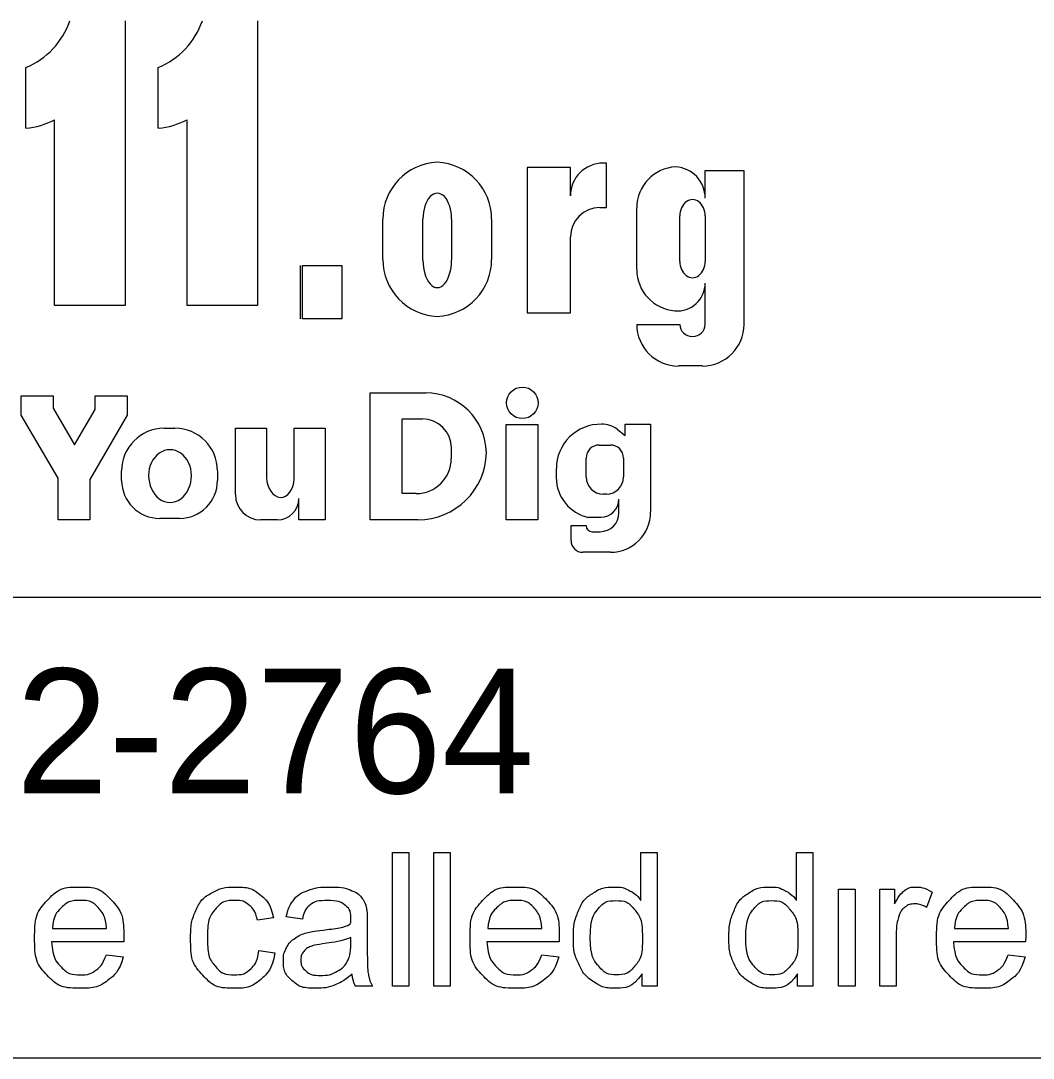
# Model space of a CAD drawing. Extents: x -10.1 to 68, y -9.5 to 29.2.
# Drawn here: x 5.431 to 6.57, y 2.143 to 3.309 of the extents above; entities that cross this region are included whole.
import ezdxf

# ---------------------------------------------------------------- set-up
doc = ezdxf.new("R2010")
doc.units = 0
doc.layers.add('SH_Data', color=7, linetype='Continuous')
doc.layers.add('SH_Text', color=7, linetype='Continuous')

msp = doc.modelspace()

# ---------------------------------------------------------------- linework, layer by layer
at = {"layer": 'SH_Data'}
for p, q in [((7.2275, 2.6607), (2.9775, 2.6607)), ((7.2275, 2.1428), (2.9775, 2.1428))]:
    msp.add_line(p, q, dxfattribs=at)
at = {"layer": 'SH_Text'}
for p, q in [((5.5487, 3.3087), (5.5487, 2.9887)), ((5.6975, 3.3087), (5.6975, 2.9887)), ((5.4371, 3.188), (5.4371, 3.2562)), ((5.5859, 3.188), (5.5859, 3.2562)), ((5.4694, 2.9887), (5.4694, 3.1973)), ((5.6182, 2.9887), (5.6182, 3.1973)), ((6.09, 3.1487), (6.086, 3.1487)), ((6.09, 3.0989), (6.09, 3.1487)), ((6.0493, 3.1436), (6.0005, 3.1436)), ((6.0005, 3.1436), (6.0005, 2.9806)), ((6.0493, 3.112), (6.0493, 3.1436)), ((6.2009, 3.1094), (6.2009, 3.1404)), ((6.2009, 3.1404), (6.2444, 3.1404)), ((6.2444, 3.1404), (6.2444, 2.9675)), ((6.0823, 3.0989), (6.09, 3.0989)), ((6.1239, 3.029), (6.1239, 3.0986)), ((5.8385, 3.0404), (5.8385, 3.0858)), ((5.8835, 3.0396), (5.8835, 3.0858)), ((5.9157, 3.0858), (5.9157, 3.0396)), ((5.9606, 3.0858), (5.9606, 3.0404)), ((6.1723, 3.0383), (6.1723, 3.0893)), ((6.2009, 3.0893), (6.2009, 3.0383)), ((6.0493, 2.9806), (6.0493, 3.0659)), ((5.7456, 3.0337), (5.7456, 2.9737)), ((6.2009, 2.9675), (6.2009, 3.0139)), ((5.5487, 2.9887), (5.4694, 2.9887)), ((5.6975, 2.9887), (5.6182, 2.9887)), ((6.0005, 2.9806), (6.0493, 2.9806)), ((6.1239, 2.9675), (6.1723, 2.9675)), ((6.1977, 2.9208), (6.1707, 2.9208)), ((5.4319, 2.887), (5.4677, 2.887)), ((5.4319, 2.8655), (5.4319, 2.887)), ((5.4677, 2.887), (5.4677, 2.8734)), ((5.5151, 2.8719), (5.5151, 2.887)), ((5.5151, 2.887), (5.5509, 2.887)), ((5.5509, 2.887), (5.5509, 2.8655)), ((5.8243, 2.8906), (5.8866, 2.8906)), ((5.8243, 2.7478), (5.8243, 2.8906)), ((5.4677, 2.8734), (5.4918, 2.832)), ((5.4918, 2.832), (5.5151, 2.8719)), ((5.4732, 2.7946), (5.4319, 2.8655)), ((5.5509, 2.8655), (5.5088, 2.7932)), ((5.8603, 2.7773), (5.8603, 2.8613)), ((5.8603, 2.8613), (5.8828, 2.8613)), ((5.5925, 2.8508), (5.6047, 2.8508)), ((5.6727, 2.8508), (5.7075, 2.8508)), ((5.6727, 2.7762), (5.6727, 2.8508)), ((5.7075, 2.8508), (5.7075, 2.7954)), ((5.7388, 2.7938), (5.7388, 2.8508)), ((5.7388, 2.8508), (5.7736, 2.8508)), ((5.7736, 2.8508), (5.7736, 2.7478)), ((5.977, 2.8549), (6.0126, 2.8549)), ((5.977, 2.7478), (5.977, 2.8549)), ((6.0126, 2.8549), (6.0126, 2.7478)), ((6.1021, 2.8493), (6.1107, 2.8427)), ((6.1107, 2.8553), (6.1395, 2.8553)), ((6.1107, 2.8427), (6.1107, 2.8553)), ((6.1107, 2.8553), (6.1395, 2.8553)), ((6.1395, 2.8553), (6.1395, 2.7567)), ((5.9154, 2.8286), (5.9154, 2.8168)), ((6.0816, 2.8319), (6.0944, 2.8319)), ((6.067, 2.7961), (6.067, 2.8173)), ((6.109, 2.8173), (6.109, 2.7961)), ((5.5447, 2.7922), (5.5447, 2.8029)), ((5.6525, 2.8029), (5.6525, 2.7922)), ((6.0335, 2.7953), (6.0335, 2.8054)), ((5.4732, 2.7478), (5.4732, 2.7946)), ((5.5088, 2.7932), (5.5088, 2.7478)), ((5.8759, 2.7773), (5.8603, 2.7773)), ((6.0897, 2.7768), (6.0863, 2.7768)), ((5.7439, 2.7478), (5.7439, 2.7719)), ((6.1039, 2.7557), (6.1039, 2.7711)), ((5.5088, 2.7478), (5.4732, 2.7478)), ((5.6097, 2.7494), (5.5875, 2.7494)), ((5.7199, 2.7478), (5.7011, 2.7478)), ((5.7736, 2.7478), (5.7439, 2.7478)), ((5.8779, 2.7478), (5.8243, 2.7478)), ((6.0126, 2.7478), (5.977, 2.7478)), ((6.05, 2.7245), (6.05, 2.7415)), ((6.05, 2.7415), (6.067, 2.7415)), ((6.0835, 2.7506), (6.0698, 2.7506)), ((6.0738, 2.7345), (6.0827, 2.7345)), ((6.0942, 2.7114), (6.0631, 2.7114))]:
    msp.add_line(p, q, dxfattribs=at)
msp.add_lwpolyline([(5.748, 3.0337), (5.7921, 3.0337), (5.7921, 2.9737), (5.748, 2.9737)], close=True, dxfattribs=at)
for points in [[(5.8491, 2.2239), (5.8491, 2.3741), (5.8675, 2.3741), (5.8675, 2.2239), (5.8491, 2.2239)], [(5.8956, 2.2239), (5.8956, 2.3741), (5.9141, 2.3741), (5.9141, 2.2239), (5.8956, 2.2239)], [(6.1285, 2.3202), (6.1285, 2.3741), (6.1469, 2.3741), (6.1469, 2.2239), (6.1299, 2.2239)], [(6.3034, 2.3202), (6.3034, 2.3741), (6.3218, 2.3741), (6.3218, 2.2239), (6.3048, 2.2239)], [(6.3509, 2.2239), (6.3509, 2.3328), (6.3693, 2.3328), (6.3693, 2.2239), (6.3509, 2.2239)], [(6.3971, 2.2239), (6.3971, 2.3328), (6.4137, 2.3328), (6.4137, 2.3163)], [(6.4562, 2.3293), (6.4497, 2.3122)], [(5.7154, 2.3007), (5.6974, 2.298)], [(5.7479, 2.2992), (5.7298, 2.3016)], [(5.4669, 2.2887), (5.5277, 2.2887)], [(5.8209, 2.2941), (5.8209, 2.2695)], [(5.9565, 2.2887), (6.0173, 2.2887)], [(6.481, 2.2887), (6.5418, 2.2887)], [(5.547, 2.2736), (5.4659, 2.2736)], [(5.8023, 2.2718), (5.8024, 2.2785)], [(6.0366, 2.2736), (5.9555, 2.2736)], [(6.4155, 2.2809), (6.4155, 2.2239), (6.3971, 2.2239)], [(6.5611, 2.2736), (6.48, 2.2736)], [(5.699, 2.2638), (5.7171, 2.2613)], [(5.5275, 2.2591), (5.5465, 2.2567)], [(6.0171, 2.2591), (6.0361, 2.2567)], [(6.5416, 2.2591), (6.5606, 2.2567)], [(6.1299, 2.2239), (6.1299, 2.2376)], [(6.3048, 2.2239), (6.3048, 2.2376)], [(5.8267, 2.2239), (5.8075, 2.2239)]]:
    msp.add_lwpolyline(points, dxfattribs=at)
msp.add_circle((5.9952, 2.8793), 0.0177, dxfattribs=at)
for centre, radius, start, end in [((5.4031, 3.3379), 0.0885, 292.5572, 340.7355), ((5.552, 3.3379), 0.0885, 292.5572, 340.7355), ((5.4291, 3.2761), 0.0885, 275.1733, 297.0931), ((5.5779, 3.2761), 0.0885, 275.1733, 297.0931), ((5.9024, 3.0858), 0.064, 92.5886, 180), ((5.8967, 3.0858), 0.064, 0, 87.4114), ((6.086, 3.112), 0.0367, 90, 180), ((6.1698, 3.0986), 0.0459, 92.6865, 180), ((6.1658, 3.1094), 0.0351, 0, 86.9262), ((6.0823, 3.0659), 0.033, 90, 180), ((5.9024, 3.0404), 0.064, 180, 267.4114), ((5.8967, 3.0404), 0.064, 272.5886, 0), ((6.1702, 3.029), 0.0463, 180, 265.7132), ((6.1696, 3.0139), 0.0313, 264.7825, 0), ((6.1707, 2.9675), 0.0468, 180, 270), ((6.1977, 2.9675), 0.0468, 270, 0), ((5.8866, 2.8223), 0.0682, 0.9944, 90), ((5.8828, 2.8286), 0.0327, 0, 90), ((5.5925, 2.8029), 0.0478, 90, 180), ((5.6047, 2.8029), 0.0478, 0, 90), ((6.0834, 2.8054), 0.0499, 89.0934, 180), ((6.0848, 2.827), 0.0283, 52.1415, 91.2046), ((5.8779, 2.8248), 0.0769, 270, 359.0635), ((6.0816, 2.8173), 0.0146, 90, 180), ((6.0944, 2.8173), 0.0146, 0, 90), ((5.8759, 2.8168), 0.0395, 270, 0), ((5.5875, 2.7922), 0.0428, 180, 270), ((5.6097, 2.7922), 0.0428, 270, 0), ((6.0791, 2.7953), 0.0457, 180, 258.2203), ((6.0863, 2.7961), 0.0193, 180, 270), ((6.0897, 2.7961), 0.0193, 270, 0), ((5.7011, 2.7762), 0.0284, 180, 270), ((5.7199, 2.7719), 0.024, 270, 0), ((6.0835, 2.771), 0.0203, 270, 0), ((6.0827, 2.7557), 0.0212, 270, 0), ((6.0942, 2.7567), 0.0453, 270, 0), ((6.0738, 2.7413), 0.00682, 180, 270), ((6.0631, 2.7245), 0.0131, 180, 270)]:
    msp.add_arc(centre, radius, start, end, dxfattribs=at)
for centre, major_axis, ratio, start_param, end_param in [((5.8996, 3.0858), (0, 0.0291), 0.553236, 4.712389, 7.853982), ((6.1866, 3.0893), (0, 0.0184), 0.777179, 4.712389, 7.853982), ((5.8996, 3.0396), (0, 0.0308), 0.522014, 1.570796, 4.712389), ((6.1866, 3.0383), (0, 0.0184), 0.777179, 1.570796, 4.712389), ((6.1866, 2.9675), (0.0143, 0), 0.959012, 3.141593, 6.283185), ((5.5991, 2.7976), (0, 0.029), 0.832186, 4.712389, 7.853982), ((5.5991, 2.7976), (0, 0.0302), 0.797287, 1.570796, 4.712389), ((5.7231, 2.7962), (-0.0011, 0.0231), 0.679042, 1.570796, 4.575961)]:
    msp.add_ellipse(centre, major_axis=major_axis, ratio=ratio, start_param=start_param, end_param=end_param, dxfattribs=at)
for points, degree in [([(5.5465, 2.2567), (5.542, 2.24), (5.5298, 2.2307), (5.5177, 2.2215), (5.4987, 2.2215), (5.4749, 2.2215), (5.4609, 2.2362), (5.4469, 2.2509), (5.4469, 2.2774), (5.4469, 2.3049), (5.461, 2.32), (5.4752, 2.3352), (5.4977, 2.3352), (5.5195, 2.3352), (5.5333, 2.3203), (5.5471, 2.3055), (5.5471, 2.2785), (5.5471, 2.2769), (5.547, 2.2736)], 3), ([(5.7171, 2.2613), (5.7141, 2.2427), (5.7019, 2.2321), (5.6896, 2.2215), (5.6718, 2.2215), (5.6495, 2.2215), (5.6359, 2.2361), (5.6223, 2.2507), (5.6223, 2.2779), (5.6223, 2.2955), (5.6282, 2.3088), (5.634, 2.322), (5.646, 2.3286), (5.6579, 2.3352), (5.6719, 2.3352), (5.6897, 2.3352), (5.7009, 2.3262), (5.7122, 2.3172), (5.7154, 2.3007)], 3), ([(5.7298, 2.3016), (5.7323, 2.3132), (5.7379, 2.3203), (5.7435, 2.3275), (5.7542, 2.3313), (5.7648, 2.3352), (5.7788, 2.3352), (5.7928, 2.3352), (5.8015, 2.3319), (5.8102, 2.3286), (5.8142, 2.3236), (5.8183, 2.3187), (5.82, 2.3111), (5.8209, 2.3064), (5.8209, 2.2941)], 3), ([(6.0361, 2.2567), (6.0316, 2.24), (6.0194, 2.2307), (6.0072, 2.2215), (5.9883, 2.2215), (5.9644, 2.2215), (5.9505, 2.2362), (5.9365, 2.2509), (5.9365, 2.2774), (5.9365, 2.3049), (5.9506, 2.32), (5.9648, 2.3352), (5.9873, 2.3352), (6.0091, 2.3352), (6.0229, 2.3203), (6.0367, 2.3055), (6.0367, 2.2785), (6.0367, 2.2769), (6.0366, 2.2736)], 3), ([(6.1299, 2.2376), (6.1195, 2.2215), (6.0995, 2.2215), (6.0865, 2.2215), (6.0755, 2.2287), (6.0646, 2.2359), (6.0586, 2.2487), (6.0526, 2.2616), (6.0526, 2.2782), (6.0526, 2.2945), (6.0581, 2.3078), (6.0635, 2.321), (6.0743, 2.3281), (6.0852, 2.3352), (6.0986, 2.3352), (6.1084, 2.3352), (6.116, 2.331), (6.1237, 2.3269), (6.1285, 2.3202)], 3), ([(6.3048, 2.2376), (6.2944, 2.2215), (6.2743, 2.2215), (6.2613, 2.2215), (6.2504, 2.2287), (6.2395, 2.2359), (6.2335, 2.2487), (6.2275, 2.2616), (6.2275, 2.2782), (6.2275, 2.2945), (6.2329, 2.3078), (6.2384, 2.321), (6.2492, 2.3281), (6.26, 2.3352), (6.2734, 2.3352), (6.2832, 2.3352), (6.2909, 2.331), (6.2986, 2.3269), (6.3034, 2.3202)], 3), ([(6.4137, 2.3163), (6.4201, 2.3278), (6.4254, 2.3315), (6.4308, 2.3352), (6.4372, 2.3352), (6.4466, 2.3352), (6.4562, 2.3293)], 3), ([(6.5606, 2.2567), (6.5561, 2.24), (6.5439, 2.2307), (6.5317, 2.2215), (6.5128, 2.2215), (6.4889, 2.2215), (6.475, 2.2362), (6.461, 2.2509), (6.461, 2.2774), (6.461, 2.3049), (6.4751, 2.32), (6.4892, 2.3352), (6.5118, 2.3352), (6.5336, 2.3352), (6.5474, 2.3203), (6.5612, 2.3055), (6.5612, 2.2785), (6.5612, 2.2769), (6.5611, 2.2736)], 3), ([(5.5277, 2.2887), (5.5265, 2.3025), (5.5207, 2.3094), (5.5119, 2.3201), (5.4979, 2.3201), (5.4852, 2.3201), (5.4765, 2.3115), (5.4678, 2.303), (5.4669, 2.2887)], 3), ([(5.6974, 2.298), (5.6949, 2.309), (5.6884, 2.3145), (5.6819, 2.3201), (5.6726, 2.3201), (5.6587, 2.3201), (5.65, 2.3101), (5.6413, 2.3001), (5.6413, 2.2784), (5.6413, 2.2565), (5.6497, 2.2466), (5.6581, 2.2366), (5.6717, 2.2366), (5.6825, 2.2366), (5.6898, 2.2433), (5.6971, 2.2499), (5.699, 2.2638)], 3), ([(5.8038, 2.2373), (5.7936, 2.2287), (5.7841, 2.2251), (5.7746, 2.2215), (5.7638, 2.2215), (5.7458, 2.2215), (5.7362, 2.2303), (5.7266, 2.239), (5.7266, 2.2526), (5.7266, 2.2606), (5.7302, 2.2672), (5.7339, 2.2738), (5.7398, 2.2778), (5.7456, 2.2818), (5.753, 2.2838), (5.7584, 2.2853), (5.7694, 2.2866), (5.7917, 2.2893), (5.8023, 2.2929), (5.8024, 2.2967), (5.8024, 2.2978), (5.8024, 2.3091), (5.7971, 2.3137), (5.7901, 2.3199), (5.7762, 2.3199), (5.7632, 2.3199), (5.757, 2.3154), (5.7508, 2.3108), (5.7479, 2.2992)], 3), ([(6.0173, 2.2887), (6.0161, 2.3025), (6.0103, 2.3094), (6.0015, 2.3201), (5.9875, 2.3201), (5.9748, 2.3201), (5.9661, 2.3115), (5.9574, 2.303), (5.9565, 2.2887)], 3), ([(6.0716, 2.2782), (6.0716, 2.2573), (6.0805, 2.247), (6.0893, 2.2366), (6.1012, 2.2366), (6.1133, 2.2366), (6.1218, 2.2465), (6.1302, 2.2564), (6.1302, 2.2767), (6.1302, 2.299), (6.1216, 2.3095), (6.113, 2.3199), (6.1004, 2.3199), (6.0881, 2.3199), (6.0799, 2.3099), (6.0716, 2.2999), (6.0716, 2.2782)], 3), ([(6.2465, 2.2782), (6.2465, 2.2573), (6.2553, 2.247), (6.2641, 2.2366), (6.2761, 2.2366), (6.2882, 2.2366), (6.2967, 2.2465), (6.3051, 2.2564), (6.3051, 2.2767), (6.3051, 2.299), (6.2965, 2.3095), (6.2879, 2.3199), (6.2753, 2.3199), (6.263, 2.3199), (6.2548, 2.3099), (6.2465, 2.2999), (6.2465, 2.2782)], 3), ([(6.4497, 2.3122), (6.443, 2.3162), (6.4363, 2.3162), (6.4302, 2.3162), (6.4255, 2.3125), (6.4207, 2.3089), (6.4186, 2.3024), (6.4155, 2.2926), (6.4155, 2.2809)], 3), ([(6.5418, 2.2887), (6.5405, 2.3025), (6.5348, 2.3094), (6.526, 2.3201), (6.512, 2.3201), (6.4993, 2.3201), (6.4906, 2.3115), (6.4819, 2.303), (6.481, 2.2887)], 3), ([(5.4659, 2.2736), (5.4669, 2.2557), (5.476, 2.2462), (5.4852, 2.2366), (5.4988, 2.2366), (5.5089, 2.2366), (5.5161, 2.242), (5.5233, 2.2473), (5.5275, 2.2591)], 3), ([(5.8024, 2.2785), (5.7923, 2.2744), (5.7722, 2.2716), (5.7608, 2.2699), (5.7561, 2.2679), (5.7514, 2.2658), (5.7488, 2.2619), (5.7463, 2.2579), (5.7463, 2.2531), (5.7463, 2.2458), (5.7519, 2.2409), (5.7574, 2.2359), (5.7682, 2.2359), (5.7788, 2.2359), (5.7871, 2.2406), (5.7954, 2.2453), (5.7993, 2.2533), (5.8023, 2.2596), (5.8023, 2.2718)], 3), ([(5.9555, 2.2736), (5.9565, 2.2557), (5.9656, 2.2462), (5.9748, 2.2366), (5.9884, 2.2366), (5.9985, 2.2366), (6.0057, 2.242), (6.0129, 2.2473), (6.0171, 2.2591)], 3), ([(6.48, 2.2736), (6.481, 2.2557), (6.4901, 2.2462), (6.4992, 2.2366), (6.5129, 2.2366), (6.523, 2.2366), (6.5302, 2.242), (6.5374, 2.2473), (6.5416, 2.2591)], 3), ([(5.8209, 2.2695), (5.8209, 2.2438), (5.8221, 2.237), (5.8233, 2.2302), (5.8267, 2.2239)], 3), ([(5.8075, 2.2239), (5.8047, 2.2296), (5.8038, 2.2373)], 2)]:
    msp.add_open_spline(points, degree=degree, dxfattribs=at)

# ---------------------------------------------------------------- texts
msp.add_text('OHIO811, 8-1-1, or 1-800-362-2764', height=0.14, dxfattribs=at).set_placement((3.022, 2.4406))

doc.saveas('drawing.dxf')
